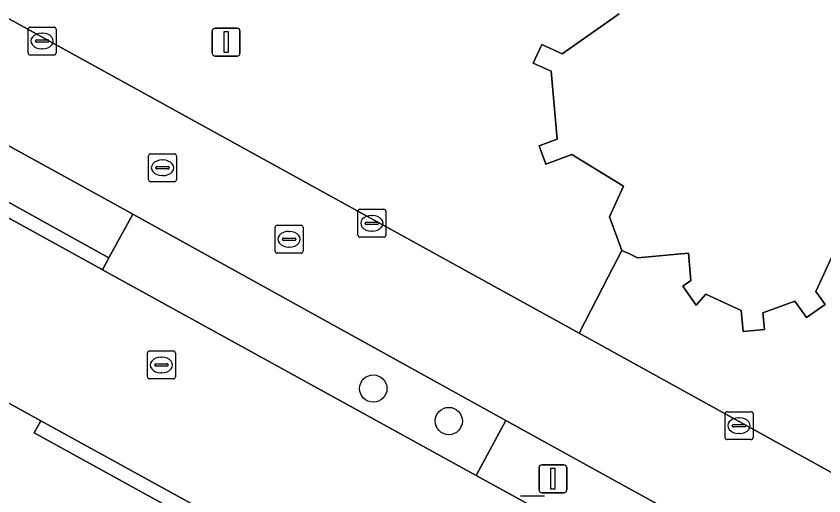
# Model space of a CAD drawing. Extents: x 161087 to 161926, y 382572 to 383873.
# Drawn here: x 161681.64 to 161710.56, y 383225.28 to 383242.45 of the extents above; entities that cross this region are included whole.
import ezdxf

# ---------------------------------------------------------------- set-up
doc = ezdxf.new("R2010")
doc.units = 0
for name, color, linetype in [('IMGEO_Berm_groen', 7, 'Continuous'), ('IMGEO_Berm_open', 7, 'Continuous'), ('IMGEO_Boom', 7, 'Continuous'), ('IMGEO_Fietspad_gesloten', 7, 'Continuous'), ('IMGEO_Kolk', 7, 'Continuous'), ('IMGEO_Lichtmast', 7, 'Continuous'), ('IMGEO_Muur', 7, 'Continuous'), ('IMGEO_Pand', 7, 'Continuous'), ('IMGEO_Rijbaan_lokaal_gesloten', 7, 'Continuous'), ('IMGEO_Rioolput', 7, 'Continuous'), ('IMGEO_Voetgangersgebied_open', 7, 'Continuous'), ('IMGEO_Voetpad_open', 7, 'Continuous')]:
    doc.layers.add(name, color=color, linetype=linetype)

msp = doc.modelspace()

# ---------------------------------------------------------------- linework, layer by layer
at = {"layer": 'IMGEO_Berm_groen'}
msp.add_lwpolyline([(161685.819, 383235.368), (161684.964, 383233.804), (161684.729, 383233.375), (161698.113, 383226.009), (161699.169, 383227.983)], close=True, dxfattribs=at)
at = {"layer": 'IMGEO_Berm_open'}
for points in [[(161673.408, 383242.192), (161672.563, 383240.659), (161684.964, 383233.804), (161685.819, 383235.368), (161685.155, 383235.735)], [(161672.563, 383240.659), (161672.316, 383240.211), (161684.693, 383233.395), (161684.729, 383233.375), (161684.964, 383233.804)], [(161699.169, 383227.983), (161698.113, 383226.009), (161705.508, 383221.938), (161706.575, 383223.893), (161700.08, 383227.479)]]:
    msp.add_lwpolyline(points, close=True, dxfattribs=at)
at = {"layer": 'IMGEO_Boom'}
for centre in [(161694.429, 383229.121), (161697.13, 383227.961)]:
    msp.add_circle(centre, 0.489, dxfattribs=at)
at = {"layer": 'IMGEO_Fietspad_gesloten'}
for points in [[(161813.482, 383169.651), (161808.082, 383172.609), (161796.69, 383178.843), (161781.538, 383187.211), (161765.085, 383196.212), (161740.293, 383209.885), (161724.103, 383218.792), (161711.611, 383225.692), (161701.802, 383231.102), (161692.492, 383236.236), (161675.825, 383245.421), (161668.776, 383249.291)], [(161673.408, 383242.192), (161685.155, 383235.735), (161685.819, 383235.368), (161699.169, 383227.983), (161700.08, 383227.479), (161706.575, 383223.893), (161716.757, 383218.273), (161724.951, 383213.76), (161732.527, 383209.588), (161738.957, 383206.047), (161741.877, 383204.439), (161742.901, 383203.875), (161744.567, 383202.962), (161750.765, 383199.565), (161759.781, 383194.623), (161765.549, 383191.451), (161775.351, 383186.06), (161775.6, 383185.923), (161780.114, 383183.44), (161787.569, 383179.338), (161788.787, 383178.668), (161789.413, 383178.323), (161792.325, 383176.719), (161806.343, 383168.996)]]:
    msp.add_lwpolyline(points, dxfattribs=at)
at = {"layer": 'IMGEO_Kolk'}
for p, q in [((161682.144, 383242.061), (161682.996, 383242.061)), ((161682.069, 383241.135), (161682.069, 383241.987)), ((161682.557, 383241.841), (161682.582, 383241.841)), ((161683.07, 383241.987), (161683.07, 383241.135)), ((161682.328, 383241.555), (161682.328, 383241.567)), ((161682.766, 383241.518), (161682.368, 383241.518)), ((161682.371, 383241.604), (161682.769, 383241.604)), ((161682.812, 383241.567), (161682.812, 383241.555)), ((161682.58, 383241.281), (161682.555, 383241.281)), ((161682.996, 383241.061), (161682.144, 383241.061)), ((161693.877, 383234.612), (161693.877, 383235.464)), ((161693.952, 383235.538), (161694.804, 383235.538)), ((161694.878, 383235.464), (161694.878, 383234.612)), ((161694.179, 383235.081), (161694.577, 383235.081)), ((161694.365, 383235.318), (161694.39, 383235.318)), ((161694.136, 383235.032), (161694.136, 383235.044)), ((161694.574, 383234.995), (161694.176, 383234.995)), ((161694.62, 383235.044), (161694.62, 383235.032)), ((161694.804, 383234.538), (161693.952, 383234.538)), ((161694.388, 383234.758), (161694.363, 383234.758)), ((161707.025, 383227.369), (161707.025, 383228.221)), ((161707.1, 383228.295), (161707.952, 383228.295)), ((161708.026, 383228.221), (161708.026, 383227.369)), ((161707.513, 383228.075), (161707.538, 383228.075)), ((161707.284, 383227.789), (161707.284, 383227.801)), ((161707.722, 383227.752), (161707.324, 383227.752)), ((161707.327, 383227.838), (161707.725, 383227.838)), ((161707.768, 383227.801), (161707.768, 383227.789)), ((161707.952, 383227.295), (161707.1, 383227.295)), ((161707.536, 383227.515), (161707.511, 383227.515)), ((161699.706, 383225.282), (161700.558, 383225.282))]:
    msp.add_line(p, q, dxfattribs=at)
for points in [[(161682.144, 383242.061), (161682.996, 383242.061)], [(161682.069, 383241.135), (161682.069, 383241.987)], [(161683.07, 383241.987), (161683.07, 383241.135)], [(161682.996, 383241.061), (161682.144, 383241.061)], [(161693.877, 383234.612), (161693.877, 383235.464)], [(161693.952, 383235.538), (161694.804, 383235.538)], [(161694.878, 383235.464), (161694.878, 383234.612)], [(161694.804, 383234.538), (161693.952, 383234.538)], [(161707.025, 383227.369), (161707.025, 383228.221)], [(161707.1, 383228.295), (161707.952, 383228.295)], [(161708.026, 383228.221), (161708.026, 383227.369)], [(161707.952, 383227.295), (161707.1, 383227.295)], [(161699.706, 383225.282), (161700.558, 383225.282)]]:
    msp.add_lwpolyline(points, dxfattribs=at)
for centre, radius, start, end in [((161682.146, 383241.985), 0.0765, 91.552, 178.448), ((161682.146, 383241.985), 0.0765, 91.552, 178.448), ((161682.994, 383241.985), 0.0765, 1.552, 88.448), ((161682.994, 383241.985), 0.0765, 1.552, 88.448), ((161682.368, 383241.564), 0.0403, 85.8775, 175.7526), ((161682.365, 383241.554), 0.0366, 178.938, 274.7102), ((161682.769, 383241.561), 0.043, 264.8664, 352.4533), ((161682.773, 383241.566), 0.0386, 1.7309, 96.639), ((161682.146, 383241.137), 0.0765, 181.552, 268.448), ((161682.146, 383241.137), 0.0765, 181.552, 268.448), ((161682.994, 383241.137), 0.0765, 271.552, 358.448), ((161682.994, 383241.137), 0.0765, 271.552, 358.448), ((161693.954, 383235.462), 0.0765, 91.552, 178.448), ((161693.954, 383235.462), 0.0765, 91.552, 178.448), ((161694.802, 383235.462), 0.0765, 1.552, 88.448), ((161694.802, 383235.462), 0.0765, 1.552, 88.448), ((161694.176, 383235.041), 0.0403, 85.8775, 175.7526), ((161694.581, 383235.043), 0.0386, 1.7309, 96.639), ((161694.173, 383235.031), 0.0366, 178.938, 274.7102), ((161694.577, 383235.038), 0.043, 264.8664, 352.4533), ((161693.954, 383234.614), 0.0765, 181.552, 268.448), ((161693.954, 383234.614), 0.0765, 181.552, 268.448), ((161694.802, 383234.614), 0.0765, 271.552, 358.448), ((161694.802, 383234.614), 0.0765, 271.552, 358.448), ((161707.102, 383228.219), 0.0765, 91.552, 178.448), ((161707.102, 383228.219), 0.0765, 91.552, 178.448), ((161707.95, 383228.219), 0.0765, 1.552, 88.448), ((161707.95, 383228.219), 0.0765, 1.552, 88.448), ((161707.324, 383227.798), 0.0403, 85.8775, 175.7526), ((161707.321, 383227.788), 0.0366, 178.938, 274.7102), ((161707.725, 383227.795), 0.043, 264.8664, 352.4533), ((161707.729, 383227.8), 0.0386, 1.7309, 96.639), ((161707.102, 383227.371), 0.0765, 181.552, 268.448), ((161707.102, 383227.371), 0.0765, 181.552, 268.448), ((161707.95, 383227.371), 0.0765, 271.552, 358.448), ((161707.95, 383227.371), 0.0765, 271.552, 358.448)]:
    msp.add_arc(centre, radius, start, end, dxfattribs=at)
for centre, major_axis, ratio, start_param, end_param in [((161682.556, 383241.561), (-0.387, 0.002), 0.722429, 4.712389, 7.853982), ((161682.581, 383241.561), (-0.39, 0.002), 0.717154, 1.570796, 4.712389), ((161694.364, 383235.038), (-0.387, 0.002), 0.722429, 4.712389, 7.853982), ((161694.389, 383235.038), (-0.39, 0.002), 0.717154, 1.570796, 4.712389), ((161707.512, 383227.795), (-0.387, 0.002), 0.722429, 4.712389, 7.853982), ((161707.537, 383227.795), (-0.39, 0.002), 0.717154, 1.570796, 4.712389)]:
    msp.add_ellipse(centre, major_axis=major_axis, ratio=ratio, start_param=start_param, end_param=end_param, dxfattribs=at)
at = {"layer": 'IMGEO_Lichtmast'}
for p, q in [((161688.764, 383242.023), (161689.554, 383242.023)), ((161689.554, 383242.023), (161688.764, 383242.023)), ((161688.664, 383241.123), (161688.664, 383241.923)), ((161688.664, 383241.923), (161688.664, 383241.123)), ((161689.654, 383241.923), (161689.654, 383241.123)), ((161689.654, 383241.123), (161689.654, 383241.923)), ((161689.554, 383241.023), (161688.764, 383241.023)), ((161688.764, 383241.023), (161689.554, 383241.023)), ((161700.364, 383225.493), (161700.364, 383226.293)), ((161700.364, 383226.293), (161700.364, 383225.493)), ((161700.464, 383226.393), (161701.254, 383226.393)), ((161701.254, 383226.393), (161700.464, 383226.393)), ((161701.354, 383226.293), (161701.354, 383225.493)), ((161701.354, 383225.493), (161701.354, 383226.293)), ((161701.254, 383225.393), (161700.464, 383225.393)), ((161700.464, 383225.393), (161701.254, 383225.393))]:
    msp.add_line(p, q, dxfattribs=at)
for points in [[(161689.084, 383241.898), (161689.234, 383241.898), (161689.234, 383241.148), (161689.084, 383241.148), (161689.084, 383241.898)], [(161700.784, 383226.268), (161700.934, 383226.268), (161700.934, 383225.518), (161700.784, 383225.518), (161700.784, 383226.268)]]:
    msp.add_lwpolyline(points, dxfattribs=at)
for centre, start, end in [((161688.764, 383241.923), 90, 180), ((161688.764, 383241.923), 90, 180), ((161689.554, 383241.923), 0, 90), ((161689.554, 383241.923), 360, 90), ((161688.764, 383241.123), 180, 270), ((161688.764, 383241.123), 180, 270), ((161689.554, 383241.123), 270, 0), ((161689.554, 383241.123), 270, 0), ((161700.464, 383226.293), 90, 180), ((161700.464, 383226.293), 90, 180), ((161701.254, 383226.293), 0, 90), ((161701.254, 383226.293), 360, 90), ((161700.464, 383225.493), 180, 270), ((161700.464, 383225.493), 180, 270), ((161701.254, 383225.493), 270, 0), ((161701.254, 383225.493), 270, 0)]:
    msp.add_arc(centre, 0.1, start, end, dxfattribs=at)
at = {"layer": 'IMGEO_Muur'}
msp.add_lwpolyline([(161703.329, 383234.066), (161702.84, 383233.117)], dxfattribs=at)
at = {"layer": 'IMGEO_Pand'}
msp.add_lwpolyline([(161703.237, 383242.539), (161701.196, 383241.099), (161700.464, 383241.437), (161700.158, 383240.775), (161700.795, 383240.481), (161701.017, 383238.046), (161700.368, 383237.807), (161700.607, 383237.158), (161701.533, 383237.499), (161703.391, 383236.367), (161702.885, 383235.271), (161703.329, 383234.066), (161703.601, 383233.94), (161703.893, 383233.805), (161705.711, 383233.971), (161705.8, 383232.989), (161705.51, 383232.784), (161705.991, 383232.102), (161706.34, 383232.502), (161707.6, 383231.92), (161707.67, 383231.162), (161708.438, 383231.232), (161708.382, 383231.837), (161709.519, 383232.255), (161709.936, 383231.664), (161710.604, 383232.136), (161710.279, 383232.596), (161710.913, 383233.967)], dxfattribs=at)
at = {"layer": 'IMGEO_Rijbaan_lokaal_gesloten'}
for points in [[(161764.459, 383189.509), (161749.678, 383197.635), (161743.514, 383201.023), (161740.836, 383202.494), (161740.813, 383202.508), (161737.901, 383204.11), (161723.882, 383211.826), (161705.508, 383221.938), (161698.113, 383226.009), (161684.729, 383233.375), (161684.693, 383233.395), (161672.316, 383240.211), (161667.149, 383243.057)], [(161675.506, 383231.827), (161682.524, 383227.967), (161694.378, 383221.453), (161725.935, 383204.049), (161728.579, 383202.597), (161739.157, 383196.786), (161751.869, 383189.803), (161778.251, 383175.302), (161791.829, 383167.834), (161794.9, 383166.131), (161804.554, 383160.825), (161808.812, 383158.477), (161811.496, 383163.654), (161805.548, 383166.924), (161791.248, 383174.784), (161788.363, 383176.37), (161786.484, 383177.403), (161779.043, 383181.493), (161774.258, 383184.123), (161764.459, 383189.509)]]:
    msp.add_lwpolyline(points, dxfattribs=at)
at = {"layer": 'IMGEO_Rioolput'}
for p, q in [((161686.38, 383236.598), (161686.38, 383237.45)), ((161686.455, 383237.524), (161687.307, 383237.524)), ((161687.381, 383237.45), (161687.381, 383236.598)), ((161686.868, 383237.304), (161686.893, 383237.304)), ((161686.639, 383237.018), (161686.639, 383237.03)), ((161687.077, 383236.981), (161686.679, 383236.981)), ((161686.682, 383237.067), (161687.08, 383237.067)), ((161687.123, 383237.03), (161687.123, 383237.018)), ((161687.307, 383236.524), (161686.455, 383236.524)), ((161686.891, 383236.744), (161686.866, 383236.744)), ((161690.914, 383234.042), (161690.914, 383234.894)), ((161690.989, 383234.968), (161691.841, 383234.968)), ((161691.915, 383234.894), (161691.915, 383234.042)), ((161691.216, 383234.511), (161691.614, 383234.511)), ((161691.402, 383234.748), (161691.427, 383234.748)), ((161691.173, 383234.462), (161691.173, 383234.474)), ((161691.611, 383234.425), (161691.213, 383234.425)), ((161691.657, 383234.474), (161691.657, 383234.462)), ((161691.841, 383233.968), (161690.989, 383233.968)), ((161691.425, 383234.188), (161691.4, 383234.188)), ((161686.417, 383230.467), (161687.269, 383230.467)), ((161686.342, 383229.541), (161686.342, 383230.393)), ((161686.83, 383230.247), (161686.855, 383230.247)), ((161687.343, 383230.393), (161687.343, 383229.541)), ((161686.601, 383229.961), (161686.601, 383229.973)), ((161687.039, 383229.924), (161686.641, 383229.924)), ((161686.644, 383230.01), (161687.042, 383230.01)), ((161687.085, 383229.973), (161687.085, 383229.961)), ((161686.853, 383229.687), (161686.828, 383229.687)), ((161687.269, 383229.467), (161686.417, 383229.467))]:
    msp.add_line(p, q, dxfattribs=at)
for points in [[(161686.38, 383236.598), (161686.38, 383237.45)], [(161686.455, 383237.524), (161687.307, 383237.524)], [(161687.381, 383237.45), (161687.381, 383236.598)], [(161687.307, 383236.524), (161686.455, 383236.524)], [(161690.914, 383234.042), (161690.914, 383234.894)], [(161690.989, 383234.968), (161691.841, 383234.968)], [(161691.915, 383234.894), (161691.915, 383234.042)], [(161691.841, 383233.968), (161690.989, 383233.968)], [(161686.417, 383230.467), (161687.269, 383230.467)], [(161686.342, 383229.541), (161686.342, 383230.393)], [(161687.343, 383230.393), (161687.343, 383229.541)], [(161687.269, 383229.467), (161686.417, 383229.467)]]:
    msp.add_lwpolyline(points, dxfattribs=at)
for centre, radius, start, end in [((161686.457, 383237.448), 0.0765, 91.552, 178.448), ((161686.457, 383237.448), 0.0765, 91.552, 178.448), ((161687.305, 383237.448), 0.0765, 1.552, 88.448), ((161687.305, 383237.448), 0.0765, 1.552, 88.448), ((161686.679, 383237.027), 0.0403, 85.8775, 175.7526), ((161686.676, 383237.017), 0.0366, 178.938, 274.7102), ((161687.08, 383237.024), 0.043, 264.8664, 352.4533), ((161687.084, 383237.029), 0.0386, 1.7309, 96.639), ((161686.457, 383236.6), 0.0765, 181.552, 268.448), ((161686.457, 383236.6), 0.0765, 181.552, 268.448), ((161687.305, 383236.6), 0.0765, 271.552, 358.448), ((161687.305, 383236.6), 0.0765, 271.552, 358.448), ((161690.991, 383234.892), 0.0765, 91.552, 178.448), ((161690.991, 383234.892), 0.0765, 91.552, 178.448), ((161691.839, 383234.892), 0.0765, 1.552, 88.448), ((161691.839, 383234.892), 0.0765, 1.552, 88.448), ((161691.213, 383234.471), 0.0403, 85.8775, 175.7526), ((161691.618, 383234.473), 0.0386, 1.7309, 96.639), ((161691.21, 383234.461), 0.0366, 178.938, 274.7102), ((161691.614, 383234.468), 0.043, 264.8664, 352.4533), ((161690.991, 383234.044), 0.0765, 181.552, 268.448), ((161690.991, 383234.044), 0.0765, 181.552, 268.448), ((161691.839, 383234.044), 0.0765, 271.552, 358.448), ((161691.839, 383234.044), 0.0765, 271.552, 358.448), ((161686.419, 383230.391), 0.0765, 91.552, 178.448), ((161686.419, 383230.391), 0.0765, 91.552, 178.448), ((161687.267, 383230.391), 0.0765, 1.552, 88.448), ((161687.267, 383230.391), 0.0765, 1.552, 88.448), ((161686.641, 383229.97), 0.0403, 85.8775, 175.7526), ((161686.638, 383229.96), 0.0366, 178.938, 274.7102), ((161687.042, 383229.967), 0.043, 264.8664, 352.4533), ((161687.046, 383229.972), 0.0386, 1.7309, 96.639), ((161686.419, 383229.543), 0.0765, 181.552, 268.448), ((161686.419, 383229.543), 0.0765, 181.552, 268.448), ((161687.267, 383229.543), 0.0765, 271.552, 358.448), ((161687.267, 383229.543), 0.0765, 271.552, 358.448)]:
    msp.add_arc(centre, radius, start, end, dxfattribs=at)
for centre, major_axis, ratio, start_param, end_param in [((161686.867, 383237.024), (-0.387, 0.002), 0.722429, 4.712389, 7.853982), ((161686.892, 383237.024), (-0.39, 0.002), 0.717154, 1.570796, 4.712389), ((161691.401, 383234.468), (-0.387, 0.002), 0.722429, 4.712389, 7.853982), ((161691.426, 383234.468), (-0.39, 0.002), 0.717154, 1.570796, 4.712389), ((161686.829, 383229.967), (-0.387, 0.002), 0.722429, 4.712389, 7.853982), ((161686.854, 383229.967), (-0.39, 0.002), 0.717154, 1.570796, 4.712389)]:
    msp.add_ellipse(centre, major_axis=major_axis, ratio=ratio, start_param=start_param, end_param=end_param, dxfattribs=at)
at = {"layer": 'IMGEO_Voetgangersgebied_open'}
msp.add_lwpolyline([(161675.825, 383245.421), (161692.492, 383236.236), (161701.802, 383231.102), (161702.84, 383233.117), (161703.329, 383234.066), (161702.885, 383235.271), (161703.391, 383236.367), (161701.533, 383237.499), (161700.607, 383237.158), (161700.368, 383237.807), (161701.017, 383238.046), (161700.795, 383240.481), (161700.158, 383240.775), (161700.464, 383241.437), (161701.196, 383241.099), (161703.237, 383242.539)], dxfattribs=at)
at = {"layer": 'IMGEO_Voetpad_open'}
for points in [[(161710.913, 383233.967), (161710.279, 383232.596), (161710.604, 383232.136), (161709.936, 383231.664), (161709.519, 383232.255), (161708.382, 383231.837), (161708.438, 383231.232), (161707.67, 383231.162), (161707.6, 383231.92), (161706.34, 383232.502), (161705.991, 383232.102), (161705.51, 383232.784), (161705.8, 383232.989), (161705.711, 383233.971), (161703.893, 383233.805), (161703.601, 383233.94), (161703.329, 383234.066), (161702.84, 383233.117), (161701.802, 383231.102), (161711.611, 383225.692)], [(161791.59, 383167.4), (161778.013, 383174.869), (161778.251, 383175.302), (161751.869, 383189.803), (161751.627, 383189.362), (161728.343, 383202.17), (161728.579, 383202.597), (161725.935, 383204.049), (161694.378, 383221.453), (161694.138, 383221.017), (161682.29, 383227.543), (161682.524, 383227.967), (161675.506, 383231.827)]]:
    msp.add_lwpolyline(points, dxfattribs=at)
msp.add_lwpolyline([(161682.524, 383227.967), (161682.29, 383227.543), (161694.138, 383221.017), (161694.378, 383221.453)], close=True, dxfattribs=at)

doc.saveas('drawing.dxf')
